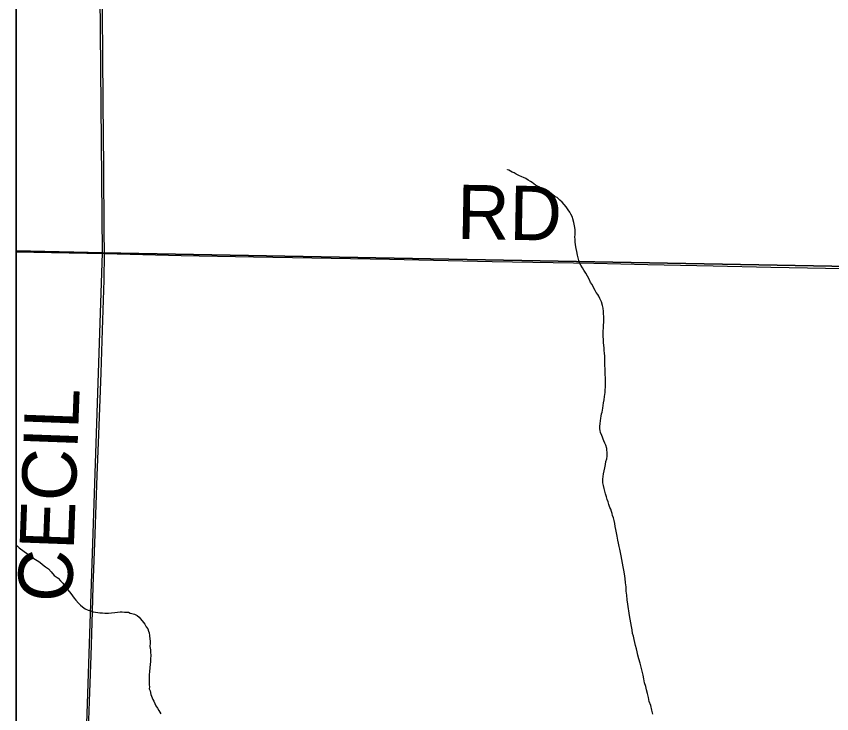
# Model space of a CAD drawing. Extents: x 2.4 to 73.1, y 4.5 to 25.6.
# Drawn here: x 29.4974 to 29.9242, y 22.4355 to 22.8005 of the extents above; entities that cross this region are included whole.
import ezdxf

# ---------------------------------------------------------------- set-up
doc = ezdxf.new("R2010")
doc.units = 0
for name, color, linetype in [('GM_X_County_Road', 7, 'Continuous'), ('GM_X_County_Road_Text', 7, 'Continuous'), ('GM_X_Interchange_Ramps', 7, 'Continuous'), ('GM_X_Minor_River', 7, 'Continuous'), ('GM_X_Section', 7, 'Continuous'), ('GM_X_Township_Road', 7, 'Continuous'), ('GM_X_Township_Road_Text', 7, 'Continuous'), ('GM_X_US_Shield', 7, 'Continuous'), ('SH_Cut_Line', 7, 'Continuous'), ('SH_Data', 7, 'Continuous')]:
    doc.layers.add(name, color=color, linetype=linetype)

msp = doc.modelspace()

# ---------------------------------------------------------------- linework, layer by layer
at = {"layer": 'GM_X_County_Road'}
msp.add_line((29.49738, 22.67729), (29.54351, 22.67632), dxfattribs=at)
msp.add_lwpolyline([(29.54351, 22.67632), (29.58364, 22.67538), (29.62156, 22.67463), (29.69273, 22.67334), (29.74649, 22.67218), (29.79963, 22.67121), (29.82792, 22.67067), (29.86211, 22.66994), (29.89224, 22.66925), (29.94011, 22.66835), (30.03117, 22.66654), (30.03905, 22.66646)], dxfattribs=at)
at = {"layer": 'GM_X_Interchange_Ramps'}
msp.add_lwpolyline([(29.49738, 24.68879), (29.49738, 21.67933)], dxfattribs=at)
at = {"layer": 'GM_X_Minor_River'}
for points in [[(29.80573, 22.60945), (29.80575, 22.61134), (29.80559, 22.61306), (29.80562, 22.61458), (29.80564, 22.6161), (29.80547, 22.61762), (29.80549, 22.61895), (29.80533, 22.62104), (29.80536, 22.62256), (29.8052, 22.62427), (29.80503, 22.62561), (29.80505, 22.62694), (29.80488, 22.62827), (29.80471, 22.62979), (29.80474, 22.63131), (29.80457, 22.63283), (29.80459, 22.63435), (29.80462, 22.63587), (29.80464, 22.6372), (29.80467, 22.63891), (29.80488, 22.64043), (29.80491, 22.64214), (29.80478, 22.64594), (29.80461, 22.64765), (29.80426, 22.64918), (29.80371, 22.65109), (29.80279, 22.65281), (29.80224, 22.65396), (29.80168, 22.65492), (29.80094, 22.65588), (29.80038, 22.65703), (29.79927, 22.65895), (29.79872, 22.6601), (29.79798, 22.66125), (29.79743, 22.66259), (29.79632, 22.66451), (29.79539, 22.66604), (29.79446, 22.66757), (29.79372, 22.66892), (29.7928, 22.67026), (29.79224, 22.67141), (29.79188, 22.67275), (29.79152, 22.67408), (29.79116, 22.67542), (29.79081, 22.67732), (29.79046, 22.67904), (29.79011, 22.68094), (29.78994, 22.68247), (29.78996, 22.6838), (29.78979, 22.68494), (29.78981, 22.68627), (29.78983, 22.6876), (29.78985, 22.68874), (29.78968, 22.68988), (29.7895, 22.69083), (29.78915, 22.69255), (29.78861, 22.69446), (29.78843, 22.69541), (29.7877, 22.69694), (29.78714, 22.6979), (29.78621, 22.69925), (29.7851, 22.70078), (29.78304, 22.70329), (29.78192, 22.70425), (29.78042, 22.70561), (29.77947, 22.706), (29.77797, 22.70717), (29.77684, 22.70775), (29.7757, 22.70834), (29.77476, 22.70893), (29.77288, 22.70991), (29.77175, 22.71069), (29.77081, 22.71127), (29.76911, 22.71206), (29.76742, 22.71341), (29.76647, 22.714), (29.76535, 22.71478), (29.76403, 22.71556), (29.76289, 22.71615), (29.76195, 22.71654), (29.76044, 22.71714), (29.75893, 22.71792), (29.75799, 22.7185), (29.75685, 22.7189), (29.75516, 22.71988), (29.7544, 22.72008), (29.7544, 22.72027)], [(29.82823, 22.44397), (29.8277, 22.44607), (29.82716, 22.44798), (29.8268, 22.4497), (29.82626, 22.45161), (29.82591, 22.4537), (29.82556, 22.45561), (29.82503, 22.45771), (29.82449, 22.4598), (29.82395, 22.4619), (29.82323, 22.46419), (29.82269, 22.4661), (29.82233, 22.46782), (29.82198, 22.46953), (29.82144, 22.47125), (29.82108, 22.47278), (29.82072, 22.4743), (29.82037, 22.47602), (29.81982, 22.47755), (29.81966, 22.47945), (29.81931, 22.48117), (29.81896, 22.48307), (29.81861, 22.48498), (29.81826, 22.48688), (29.8174, 22.49279), (29.81705, 22.49507), (29.8169, 22.49755), (29.81656, 22.49964), (29.81659, 22.50192), (29.81624, 22.50402), (29.81609, 22.5063), (29.81575, 22.50877), (29.8154, 22.51068), (29.81504, 22.5124), (29.81469, 22.5143), (29.81434, 22.51621), (29.81399, 22.51811), (29.81364, 22.51983), (29.81328, 22.52154), (29.81293, 22.52307), (29.81257, 22.52479), (29.81222, 22.52631), (29.81187, 22.52841), (29.81152, 22.53012), (29.81116, 22.53184), (29.81081, 22.53355), (29.81064, 22.53508), (29.81029, 22.5366), (29.80993, 22.53794), (29.80938, 22.53928), (29.8092, 22.54023), (29.80884, 22.54137), (29.80848, 22.54252), (29.80811, 22.54348), (29.80757, 22.545), (29.80721, 22.54634), (29.80666, 22.54768), (29.8063, 22.54902), (29.80575, 22.55054), (29.80539, 22.55188), (29.80504, 22.55341), (29.80468, 22.55493), (29.80432, 22.55627), (29.80435, 22.55817), (29.80456, 22.55968), (29.80477, 22.56101), (29.80499, 22.56253), (29.8054, 22.56423), (29.8058, 22.56593), (29.80602, 22.56745), (29.80642, 22.56896), (29.80663, 22.57029), (29.80665, 22.57143), (29.8065, 22.57428), (29.80596, 22.576), (29.80541, 22.57715), (29.80486, 22.5783), (29.80449, 22.57925), (29.80412, 22.58021), (29.80376, 22.58117), (29.80321, 22.5827), (29.80304, 22.58365), (29.80286, 22.5846), (29.80288, 22.58574), (29.80291, 22.58745), (29.80312, 22.58878), (29.80333, 22.5901), (29.80354, 22.59124), (29.80375, 22.59238), (29.80395, 22.59332), (29.80416, 22.59427), (29.80436, 22.59541), (29.80457, 22.59673), (29.80479, 22.59825), (29.805, 22.59977), (29.80522, 22.60147), (29.80563, 22.60356), (29.80566, 22.60508), (29.80568, 22.60641), (29.8057, 22.60774), (29.80573, 22.60945)], [(29.49738, 22.52368), (29.49798, 22.52312), (29.49892, 22.52235), (29.50343, 22.51905), (29.50513, 22.51807), (29.50663, 22.51672), (29.50832, 22.51574), (29.50964, 22.51477), (29.51114, 22.5136), (29.51265, 22.51244)], [(29.51265, 22.51244), (29.51415, 22.51128), (29.51565, 22.50973), (29.51714, 22.50781), (29.51921, 22.50645), (29.52052, 22.50509), (29.52164, 22.50375), (29.52257, 22.50259), (29.52332, 22.50163), (29.52425, 22.50048), (29.52519, 22.49932), (29.52593, 22.49836), (29.52686, 22.4972), (29.52761, 22.49605), (29.52854, 22.4949), (29.52985, 22.49336), (29.53097, 22.49239), (29.5321, 22.49142), (29.53341, 22.49045), (29.53492, 22.48967), (29.53644, 22.48926), (29.53757, 22.48886), (29.5389, 22.48865), (29.54004, 22.48845), (29.54118, 22.48824), (29.54251, 22.48822), (29.54365, 22.4882), (29.54555, 22.48817), (29.54726, 22.48833), (29.54898, 22.48849), (29.55031, 22.48866), (29.55165, 22.48883), (29.55279, 22.48881), (29.55393, 22.4886), (29.55488, 22.48859), (29.55602, 22.48857), (29.55696, 22.48818), (29.55791, 22.48797), (29.55923, 22.48757), (29.56056, 22.48698), (29.56168, 22.48601), (29.56467, 22.48235), (29.56541, 22.48101), (29.56615, 22.47986), (29.56651, 22.47872), (29.56688, 22.47776), (29.56705, 22.47643), (29.56721, 22.47452), (29.56738, 22.47357), (29.56737, 22.47243), (29.56734, 22.47072), (29.56769, 22.46901), (29.56767, 22.46749), (29.56784, 22.46615), (29.56761, 22.46407), (29.56759, 22.46274), (29.56738, 22.46141), (29.56735, 22.45951), (29.56713, 22.45761), (29.56692, 22.45591), (29.56689, 22.45439), (29.56687, 22.45287), (29.56685, 22.45173), (29.56683, 22.45059), (29.56701, 22.44964), (29.56699, 22.4485), (29.56736, 22.44754), (29.56771, 22.44563), (29.56807, 22.44468), (29.56881, 22.44296), (29.56936, 22.442), (29.56991, 22.44085), (29.57047, 22.4397), (29.57121, 22.43836), (29.57195, 22.43721), (29.57306, 22.43548)], [(29.83057, 22.4352), (29.83003, 22.4373), (29.8295, 22.43977), (29.82858, 22.44188), (29.82823, 22.44397)]]:
    msp.add_lwpolyline(points, dxfattribs=at)
at = {"layer": 'GM_X_Section'}
for points in [[(29.53795, 23.17834), (30.04412, 23.1681), (30.03874, 22.66769), (29.54241, 22.67676)], [(30.03874, 22.66769), (30.02677, 22.1684), (29.52592, 22.17851), (29.54241, 22.67676)]]:
    msp.add_lwpolyline(points, close=True, dxfattribs=at)
at = {"layer": 'GM_X_Township_Road'}
msp.add_line((29.49738, 22.67729), (29.54351, 22.67632), dxfattribs=at)
for points in [[(29.54351, 22.67632), (29.54334, 22.68801), (29.54317, 22.72157), (29.5429, 22.75512), (29.54266, 22.78122), (29.54242, 22.8008), (29.54214, 22.82596), (29.54191, 22.85361), (29.54177, 22.87319), (29.54148, 22.90078)], [(29.52657, 22.17755), (29.52665, 22.18061), (29.52711, 22.19645), (29.52806, 22.22379), (29.5296, 22.26572), (29.53111, 22.31013), (29.53223, 22.34834), (29.53305, 22.37008), (29.53392, 22.39462), (29.53461, 22.41263), (29.53579, 22.4468), (29.5365, 22.46574), (29.53724, 22.48904), (29.53768, 22.50208), (29.53862, 22.52942), (29.53977, 22.56016), (29.54064, 22.58159), (29.54174, 22.61389), (29.5425, 22.63626), (29.54333, 22.66235), (29.54351, 22.67632)], [(29.54351, 22.67632), (29.58364, 22.67538), (29.62156, 22.67463), (29.69273, 22.67334), (29.74649, 22.67218), (29.79963, 22.67121), (29.82792, 22.67067), (29.86211, 22.66994), (29.89224, 22.66925), (29.94011, 22.66835), (30.03117, 22.66654), (30.03905, 22.66646)]]:
    msp.add_lwpolyline(points, dxfattribs=at)
at = {"layer": 'GM_X_US_Shield'}
for points in [[(29.49738, 23.17918), (29.49738, 22.67773), (29.54241, 22.67676), (29.53795, 23.17834)], [(29.49738, 22.67773), (29.49738, 22.17902), (29.52592, 22.17851), (29.54241, 22.67676)]]:
    msp.add_lwpolyline(points, close=True, dxfattribs=at)
at = {"layer": 'SH_Cut_Line'}
msp.add_lwpolyline([(29.49738, 24.78522), (29.49738, 21.67933)], dxfattribs=at)
at = {"layer": 'SH_Data'}
msp.add_lwpolyline([(29.49738, 24.78522), (36.29738, 24.78522), (36.29738, 17.98522), (29.49738, 17.98522)], close=True, dxfattribs=at)

# ---------------------------------------------------------------- texts
at = {"layer": 'GM_X_County_Road_Text'}
msp.add_text('RD', height=0.028409, rotation=359.0134, dxfattribs=at).set_placement((29.72786, 22.68397))
at = {"layer": 'GM_X_Township_Road_Text'}
msp.add_text('CECIL', height=0.028409, rotation=87.8658, dxfattribs=at).set_placement((29.5264, 22.49355))

doc.saveas('drawing.dxf')
